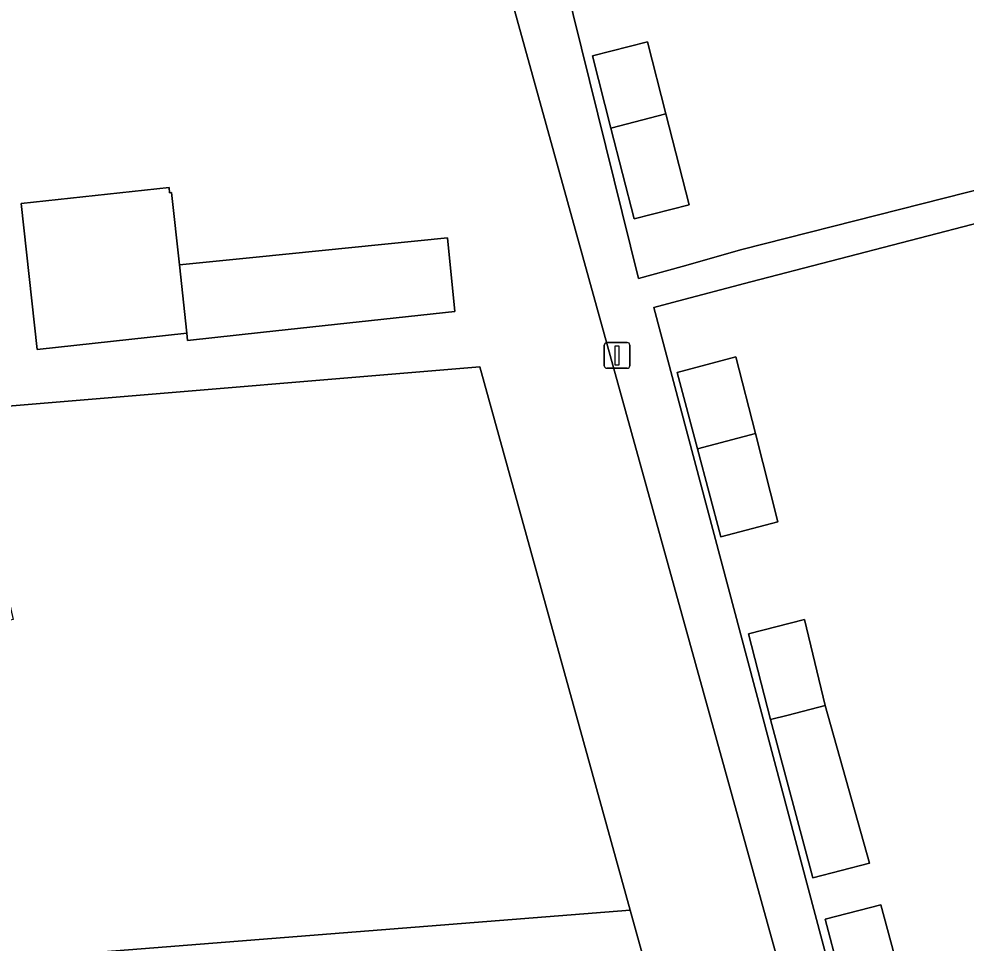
# Model space of a CAD drawing. Extents: x 159262 to 160143, y 383399 to 384319.
# Drawn here: x 159776.11 to 159812.79, y 383717.49 to 383753.3 of the extents above; entities that cross this region are included whole.
import ezdxf

# ---------------------------------------------------------------- set-up
doc = ezdxf.new("R2010")
doc.units = 0
for name, color, linetype in [('IMGEO_Erf', 7, 'Continuous'), ('IMGEO_Lichtmast', 7, 'Continuous'), ('IMGEO_Pand', 7, 'Continuous'), ('IMGEO_Voetpad_open', 7, 'Continuous')]:
    doc.layers.add(name, color=color, linetype=linetype)

msp = doc.modelspace()

# ---------------------------------------------------------------- linework, layer by layer
at = {"layer": 'IMGEO_Erf'}
for points in [[(159772.252, 383738.018), (159777.235, 383738.432), (159793.961, 383739.822), (159799.786, 383718.769), (159802.156, 383710.204), (159806.46, 383694.647), (159813.879, 383667.834), (159815.753, 383668.349), (159820.397, 383651.477), (159821.724, 383646.656), (159822.134, 383645.162), (159822.262, 383644.698), (159825.415, 383645.6), (159821.422, 383659.561), (159819.195, 383667.349), (159787.968, 383780.138)], [(159797.269, 383754.734), (159800.11, 383743.243), (159801.792, 383743.714), (159804.113, 383744.364), (159822.428, 383749.02), (159822.205, 383749.83), (159821.779, 383751.378), (159816.013, 383749.82), (159815.336, 383749.637), (159815.288, 383749.819), (159814.481, 383752.879), (159813.64, 383756.072)]]:
    msp.add_lwpolyline(points, dxfattribs=at)
for points in [[(159801.168, 383749.621), (159802.068, 383746.096), (159799.932, 383745.551), (159799.032, 383749.076), (159798.318, 383751.874), (159800.454, 383752.419)], [(159816.962, 383732.025), (159823.532, 383733.803), (159822.923, 383736.054), (159822.306, 383738.335), (159815.718, 383736.554), (159814.853, 383739.75), (159813.981, 383742.969), (159820.53, 383744.741), (159819.887, 383747.12), (159804.461, 383743.118), (159801.427, 383742.313), (159800.703, 383742.121), (159809.55, 383708.785), (159828.954, 383714.035), (159828.28, 383716.525), (159821.66, 383714.735), (159820.82, 383717.841), (159819.946, 383721.072), (159826.521, 383722.851), (159825.912, 383725.099), (159825.257, 383727.527), (159818.662, 383725.743), (159817.837, 383728.796)], [(159781.92, 383746.777), (159781.943, 383746.565), (159782.018, 383746.573), (159782.322, 383743.775), (159785.291, 383744.074), (159792.701, 383744.821), (159792.988, 383741.97), (159785.585, 383741.165), (159782.641, 383740.845), (159782.61, 383741.126), (159776.807, 383740.495), (159776.192, 383746.155)], [(159804.63, 383737.237), (159805.503, 383733.817), (159803.299, 383733.231), (159802.394, 383736.64), (159801.608, 383739.602), (159803.872, 383740.207)], [(159807.34, 383726.698), (159809.049, 383720.591), (159806.851, 383720.024), (159805.222, 383726.152), (159804.364, 383729.475), (159806.538, 383730.036)], [(159810.563, 383715.008), (159811.943, 383709.663), (159809.749, 383709.04), (159808.392, 383714.391), (159807.33, 383718.413), (159809.494, 383718.97)]]:
    msp.add_lwpolyline(points, close=True, dxfattribs=at)
at = {"layer": 'IMGEO_Lichtmast'}
for p, q in [((159798.778, 383739.864), (159798.778, 383740.664)), ((159798.778, 383740.664), (159798.778, 383739.864)), ((159798.878, 383740.764), (159799.668, 383740.764)), ((159799.668, 383740.764), (159798.878, 383740.764)), ((159799.768, 383740.664), (159799.768, 383739.864)), ((159799.768, 383739.864), (159799.768, 383740.664)), ((159799.668, 383739.764), (159798.878, 383739.764)), ((159798.878, 383739.764), (159799.668, 383739.764))]:
    msp.add_line(p, q, dxfattribs=at)
msp.add_lwpolyline([(159799.198, 383740.639), (159799.348, 383740.639), (159799.348, 383739.889), (159799.198, 383739.889), (159799.198, 383740.639)], dxfattribs=at)
for centre, start, end in [((159798.878, 383740.664), 90, 180), ((159798.878, 383740.664), 90, 180), ((159799.668, 383740.664), 0, 90), ((159799.668, 383740.664), 360, 90), ((159798.878, 383739.864), 180, 270), ((159798.878, 383739.864), 180, 270), ((159799.668, 383739.864), 270, 0), ((159799.668, 383739.864), 270, 0)]:
    msp.add_arc(centre, 0.1, start, end, dxfattribs=at)
at = {"layer": 'IMGEO_Pand'}
for points in [[(159799.032, 383749.076), (159801.168, 383749.621), (159800.454, 383752.419), (159798.318, 383751.874)], [(159801.168, 383749.621), (159799.032, 383749.076), (159799.932, 383745.551), (159802.068, 383746.096)], [(159782.322, 383743.775), (159782.018, 383746.573), (159781.943, 383746.565), (159781.92, 383746.777), (159776.192, 383746.155), (159776.807, 383740.495), (159782.61, 383741.126)], [(159782.322, 383743.775), (159782.61, 383741.126), (159782.641, 383740.845), (159785.585, 383741.165), (159792.988, 383741.97), (159792.701, 383744.821), (159785.291, 383744.074)], [(159802.394, 383736.64), (159804.63, 383737.237), (159803.872, 383740.207), (159801.608, 383739.602)], [(159755.778, 383715.124), (159767.097, 383717.714), (159767.441, 383716.209), (159799.786, 383718.769), (159793.961, 383739.822), (159777.235, 383738.432), (159772.252, 383738.018), (159772.286, 383737.62), (159772.805, 383737.663), (159774.113, 383737.772), (159775.883, 383730.033), (159760.704, 383726.561), (159761.123, 383724.728), (159753.956, 383723.089)], [(159804.63, 383737.237), (159802.394, 383736.64), (159803.299, 383733.231), (159805.503, 383733.817)], [(159805.222, 383726.152), (159805.907, 383726.329), (159807.34, 383726.698), (159806.538, 383730.036), (159804.364, 383729.475)], [(159807.34, 383726.698), (159805.907, 383726.329), (159805.222, 383726.152), (159806.851, 383720.024), (159809.049, 383720.591)], [(159808.392, 383714.391), (159810.563, 383715.008), (159809.494, 383718.97), (159807.33, 383718.413)], [(159799.786, 383718.769), (159767.441, 383716.209), (159767.097, 383717.714), (159755.778, 383715.124), (159755.811, 383714.979), (159757.126, 383709.234), (159757.505, 383707.575), (159758.624, 383703.567), (159758.697, 383703.238), (159759.416, 383703.417), (159778.896, 383708.363), (159802.156, 383710.204)]]:
    msp.add_lwpolyline(points, close=True, dxfattribs=at)
at = {"layer": 'IMGEO_Voetpad_open'}
for points in [[(159787.968, 383780.138), (159819.195, 383667.349), (159821.422, 383659.561), (159825.415, 383645.6)], [(159809.55, 383708.785), (159800.703, 383742.121), (159801.427, 383742.313), (159804.461, 383743.118), (159819.887, 383747.12), (159823.279, 383748.037), (159828.096, 383749.34), (159830.998, 383750.125), (159830.688, 383751.271), (159825.874, 383749.949), (159825.449, 383749.835), (159822.428, 383749.02), (159804.113, 383744.364), (159801.792, 383743.714), (159800.11, 383743.243), (159797.269, 383754.734)]]:
    msp.add_lwpolyline(points, dxfattribs=at)

doc.saveas('drawing.dxf')
